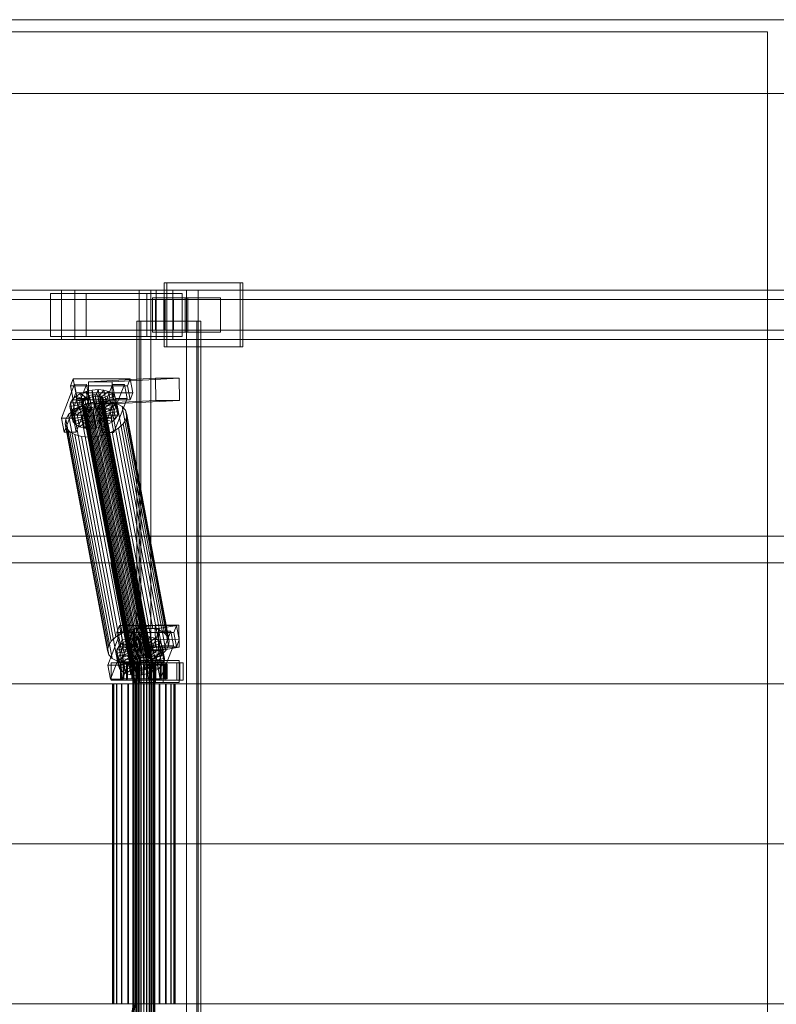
# Model space of a CAD drawing. Header units: millimetres. Extents: x -2233 to 61924, y -68080 to 6847.
# Tile 411 of 656: x 3716 to 4331, y -18130 to -17330. Entities that reach past the tile are written whole.
import ezdxf

# ---------------------------------------------------------------- set-up
doc = ezdxf.new("R2010")
doc.units = ezdxf.units.MM
doc.layers.add('superior_C01', color=7, linetype='Continuous', lineweight=0)
doc.layers.add('superior_tolva', color=7, linetype='Continuous', lineweight=0)

msp = doc.modelspace()

# ---------------------------------------------------------------- linework, layer by layer
at = {"layer": 'superior_C01'}
for p, q in [((3895.378, -17544), (3833.748, -17544)), ((3833.748, -17544), (3833.748, -17596)), ((3835.905, -17544), (3833.748, -17544)), ((3835.905, -17596), (3835.905, -17544)), ((3835.905, -17544), (3897.535, -17544)), ((3895.378, -17596), (3895.378, -17544)), ((3895.378, -17544), (3897.535, -17544)), ((3897.535, -17544), (3897.535, -17596)), ((3750.355, -17550), (2594.793, -17550)), ((2605.578, -17550), (3761.139, -17550)), ((3827.195, -17550), (2671.634, -17550)), ((2685.114, -17550), (3840.676, -17550)), ((3770.192, -17552.5), (3741.303, -17552.5)), ((3741.303, -17552.5), (3741.303, -17587.5)), ((3819.491, -17552.5), (3741.303, -17552.5)), ((3750.355, -17550), (3750.355, -17590)), ((3761.139, -17550), (3750.355, -17550)), ((4905.916, -17550), (3750.355, -17550)), ((3761.139, -17590), (3761.139, -17550)), ((3761.139, -17550), (4916.701, -17550)), ((3770.192, -17587.5), (3770.192, -17552.5)), ((3770.192, -17552.5), (3848.38, -17552.5)), ((3851.847, -17550), (3813.328, -17550)), ((3813.328, -17550), (3813.328, -18450)), ((3822.765, -17550), (3813.328, -17550)), ((3819.491, -17587.5), (3819.491, -17552.5)), ((3819.491, -17552.5), (3848.38, -17552.5)), ((3822.765, -18450), (3822.765, -17550)), ((3822.765, -17550), (3861.283, -17550)), ((3827.195, -17550), (3827.195, -17590)), ((3840.676, -17550), (3827.195, -17550)), ((4982.757, -17550), (3827.195, -17550)), ((3840.676, -17590), (3840.676, -17550)), ((3840.676, -17550), (4996.238, -17550)), ((3848.38, -17552.5), (3848.38, -17587.5)), ((3851.847, -18450), (3851.847, -17550)), ((3851.847, -17550), (3861.283, -17550)), ((3861.283, -17550), (3861.283, -18450)), ((3833.398, -17557.5), (2599.647, -17557.5)), ((2600.723, -17557.5), (3834.474, -17557.5)), ((3853.065, -17556), (3824.176, -17556)), ((3824.176, -17556), (3824.176, -17584)), ((3850.658, -17556), (3824.176, -17556)), ((3826.611, -17557.5), (3841.26, -17557.5)), ((3826.611, -17582.5), (3826.611, -17557.5)), ((4903.985, -17557.5), (3826.611, -17557.5)), ((3833.398, -17557.5), (3833.398, -17582.5)), ((3834.474, -17557.5), (3833.398, -17557.5)), ((3834.474, -17582.5), (3834.474, -17557.5)), ((3841.26, -17557.5), (3841.26, -17582.5)), ((3841.26, -17557.5), (4918.633, -17557.5)), ((3850.658, -17584), (3850.658, -17556)), ((3850.658, -17556), (3879.547, -17556)), ((3853.065, -17584), (3853.065, -17556)), ((3853.065, -17556), (3879.547, -17556)), ((3879.547, -17556), (3879.547, -17584)), ((3860.384, -17575), (3811.465, -17575)), ((3811.465, -17575), (3811.465, -18425)), ((3814.701, -17575), (3811.465, -17575)), ((3814.701, -18425), (3814.701, -17575)), ((3814.701, -17575), (3863.619, -17575)), ((3860.384, -18425), (3860.384, -17575)), ((3860.384, -17575), (3863.619, -17575)), ((3863.619, -17575), (3863.619, -18425)), ((2599.647, -17582.5), (3833.398, -17582.5)), ((2600.723, -17582.5), (3834.474, -17582.5)), ((3824.176, -17584), (3853.065, -17584)), ((3824.176, -17584), (3850.658, -17584)), ((3841.26, -17582.5), (3826.611, -17582.5)), ((3826.611, -17582.5), (4903.985, -17582.5)), ((3833.398, -17582.5), (3834.474, -17582.5)), ((3841.26, -17582.5), (4918.633, -17582.5)), ((3879.547, -17584), (3850.658, -17584)), ((3879.547, -17584), (3853.065, -17584)), ((2594.793, -17590), (3750.355, -17590)), ((2605.578, -17590), (3761.139, -17590)), ((2671.634, -17590), (3827.195, -17590)), ((2685.114, -17590), (3840.676, -17590)), ((3741.303, -17587.5), (3770.192, -17587.5)), ((3819.491, -17587.5), (3741.303, -17587.5)), ((3750.355, -17590), (3761.139, -17590)), ((3750.355, -17590), (4905.916, -17590)), ((3761.139, -17590), (4916.701, -17590)), ((3848.38, -17587.5), (3770.192, -17587.5)), ((3848.38, -17587.5), (3819.491, -17587.5)), ((3827.195, -17590), (3840.676, -17590)), ((3827.195, -17590), (4982.757, -17590)), ((3840.676, -17590), (4996.238, -17590)), ((3833.748, -17596), (3895.378, -17596)), ((3833.748, -17596), (3835.905, -17596)), ((3897.535, -17596), (3835.905, -17596)), ((3897.535, -17596), (3895.378, -17596)), ((3760.932, -17626.449), (3750.3, -17653.98)), ((3759.816, -17621.857), (3757.6, -17627.592)), ((3761.967, -17633.325), (3759.816, -17621.857)), ((3759.816, -17621.857), (3806.038, -17621.914)), ((3759.929, -17653.992), (3770.562, -17626.461)), ((3763.084, -17637.917), (3760.932, -17626.449)), ((3760.932, -17626.449), (3770.562, -17626.461)), ((3770.562, -17626.461), (3772.714, -17637.929)), ((3826.755, -17621.488), (3772.124, -17624.356)), ((3791.383, -17624.356), (3772.124, -17624.356)), ((3772.124, -17624.356), (3772.192, -17642.354)), ((3791.747, -17626.487), (3781.114, -17654.019)), ((3790.744, -17654.031), (3801.377, -17626.499)), ((3791.383, -17624.356), (3846.014, -17621.488)), ((3791.451, -17642.354), (3791.383, -17624.356)), ((3793.899, -17637.955), (3791.747, -17626.487)), ((3791.747, -17626.487), (3801.377, -17626.499)), ((3801.377, -17626.499), (3803.529, -17637.967)), ((3803.823, -17627.65), (3806.038, -17621.914)), ((3806.038, -17621.914), (3808.19, -17633.382)), ((3826.824, -17639.486), (3826.755, -17621.488)), ((3826.755, -17621.488), (3846.014, -17621.488)), ((3846.014, -17621.488), (3846.083, -17639.486)), ((3803.823, -17627.65), (3757.6, -17627.592)), ((3757.6, -17627.592), (3759.752, -17639.061)), ((3759.752, -17639.061), (3761.967, -17633.325)), ((3808.19, -17633.382), (3761.967, -17633.325)), ((3762.03, -17636.164), (3765.809, -17633.91)), ((3765.809, -17633.91), (3770.267, -17632.183)), ((3765.809, -17633.91), (3771.052, -17637.975)), ((3767.653, -17643.74), (3765.809, -17633.91)), ((3770.267, -17632.183), (3775.1, -17631.1)), ((3770.267, -17632.183), (3773.164, -17637.157)), ((3772.112, -17642.013), (3770.267, -17632.183)), ((3772.856, -17635.518), (3775.146, -17635.005)), ((3775.1, -17631.1), (3779.979, -17630.735)), ((3775.1, -17631.1), (3775.453, -17636.643)), ((3776.945, -17640.93), (3775.1, -17631.1)), ((3775.146, -17635.005), (3777.457, -17634.832)), ((3815.262, -17848.804), (3775.146, -17635.005)), ((3777.457, -17634.832), (3779.632, -17635.011)), ((3817.573, -17848.631), (3777.457, -17634.832)), ((3779.979, -17630.735), (3777.764, -17636.47)), ((3779.632, -17635.011), (3781.523, -17635.529)), ((3819.748, -17848.809), (3779.632, -17635.011)), ((3784.571, -17631.112), (3779.939, -17636.649)), ((3781.824, -17640.564), (3779.979, -17630.735)), ((3779.979, -17630.735), (3784.571, -17631.112)), ((3788.564, -17632.206), (3781.83, -17637.167)), ((3791.684, -17633.943), (3783.308, -17637.99)), ((3786.416, -17640.942), (3784.571, -17631.112)), ((3784.571, -17631.112), (3788.564, -17632.206)), ((3790.408, -17642.036), (3788.564, -17632.206)), ((3788.564, -17632.206), (3791.684, -17633.943)), ((3793.528, -17643.772), (3791.684, -17633.943)), ((3791.684, -17633.943), (3793.72, -17636.203)), ((3805.975, -17639.118), (3803.823, -17627.65)), ((3808.19, -17633.382), (3805.975, -17639.118)), ((3752.451, -17665.449), (3763.084, -17637.917)), ((3757.008, -17644.431), (3757.474, -17641.61)), ((3757.008, -17644.431), (3766.883, -17642.958)), ((3757.474, -17641.61), (3759.187, -17638.79)), ((3757.474, -17641.61), (3767.104, -17641.622)), ((3759.318, -17651.44), (3757.474, -17641.61)), ((3759.187, -17638.79), (3762.03, -17636.164)), ((3759.187, -17638.79), (3767.915, -17640.286)), ((3761.031, -17648.62), (3759.187, -17638.79)), ((3759.752, -17639.061), (3805.975, -17639.118)), ((3762.03, -17636.164), (3769.262, -17639.042)), ((3763.874, -17645.994), (3762.03, -17636.164)), ((3772.714, -17637.929), (3762.081, -17665.461)), ((3772.714, -17637.929), (3763.084, -17637.917)), ((3764.913, -17644.416), (3770.873, -17642.107)), ((3766.576, -17641.32), (3766.796, -17639.983)), ((3766.961, -17642.566), (3766.576, -17641.32)), ((3806.692, -17855.119), (3766.576, -17641.32)), ((3766.796, -17639.983), (3767.608, -17638.648)), ((3806.913, -17853.782), (3766.796, -17639.983)), ((3767.104, -17641.622), (3766.883, -17642.958)), ((3766.883, -17642.958), (3767.268, -17644.204)), ((3766.883, -17642.958), (3768.727, -17652.788)), ((3767.925, -17643.637), (3766.961, -17642.566)), ((3807.077, -17856.365), (3766.961, -17642.566)), ((3767.915, -17640.286), (3767.104, -17641.622)), ((3767.104, -17641.622), (3768.948, -17651.452)), ((3767.608, -17638.648), (3768.954, -17637.404)), ((3807.724, -17852.446), (3767.608, -17638.648)), ((3772.112, -17642.013), (3767.653, -17643.74)), ((3769.262, -17639.042), (3767.915, -17640.286)), ((3767.915, -17640.286), (3769.759, -17650.116)), ((3768.954, -17637.404), (3770.744, -17636.336)), ((3809.071, -17851.202), (3768.954, -17637.404)), ((3771.052, -17637.975), (3769.262, -17639.042)), ((3769.262, -17639.042), (3771.106, -17648.872)), ((3770.744, -17636.336), (3772.856, -17635.518)), ((3810.861, -17850.135), (3770.744, -17636.336)), ((3770.873, -17642.107), (3777.334, -17640.659)), ((3805.456, -17826.416), (3770.873, -17642.107)), ((3773.164, -17637.157), (3771.052, -17637.975)), ((3771.052, -17637.975), (3772.896, -17647.804)), ((3776.945, -17640.93), (3772.112, -17642.013)), ((3775.008, -17646.986), (3772.112, -17642.013)), ((3826.824, -17639.486), (3772.192, -17642.354)), ((3772.192, -17642.354), (3791.451, -17642.354)), ((3812.973, -17849.317), (3772.856, -17635.518)), ((3775.453, -17636.643), (3773.164, -17637.157)), ((3773.164, -17637.157), (3775.008, -17646.986)), ((3777.764, -17636.47), (3775.453, -17636.643)), ((3775.453, -17636.643), (3777.297, -17646.473)), ((3781.824, -17640.564), (3776.945, -17640.93)), ((3777.297, -17646.473), (3776.945, -17640.93)), ((3777.334, -17640.659), (3783.856, -17640.17)), ((3811.917, -17824.968), (3777.334, -17640.659)), ((3777.764, -17636.47), (3779.608, -17646.3)), ((3779.939, -17636.649), (3777.764, -17636.47)), ((3779.608, -17646.3), (3781.824, -17640.564)), ((3779.939, -17636.649), (3781.784, -17646.479)), ((3781.83, -17637.167), (3779.939, -17636.649)), ((3781.972, -17642.585), (3780.182, -17643.652)), ((3781.523, -17635.529), (3783.001, -17636.352)), ((3821.639, -17849.328), (3781.523, -17635.529)), ((3781.784, -17646.479), (3786.416, -17640.942)), ((3786.416, -17640.942), (3781.824, -17640.564)), ((3781.83, -17637.167), (3783.675, -17646.997)), ((3783.308, -17637.99), (3781.83, -17637.167)), ((3783.318, -17641.341), (3781.972, -17642.585)), ((3822.088, -17856.383), (3781.972, -17642.585)), ((3782.279, -17644.223), (3783.626, -17642.979)), ((3783.001, -17636.352), (3783.965, -17637.422)), ((3823.117, -17850.15), (3783.001, -17636.352)), ((3783.266, -17665.487), (3793.899, -17637.955)), ((3783.308, -17637.99), (3785.153, -17647.82)), ((3784.273, -17639.061), (3783.308, -17637.99)), ((3784.13, -17640.005), (3783.318, -17641.341)), ((3823.435, -17855.139), (3783.318, -17641.341)), ((3783.626, -17642.979), (3784.437, -17641.643)), ((3792.354, -17644.475), (3783.626, -17642.979)), ((3783.626, -17642.979), (3785.47, -17652.809)), ((3783.675, -17646.997), (3790.408, -17642.036)), ((3783.856, -17640.17), (3789.995, -17640.674)), ((3818.439, -17824.479), (3783.856, -17640.17)), ((3783.965, -17637.422), (3784.35, -17638.668)), ((3824.082, -17851.221), (3783.965, -17637.422)), ((3784.35, -17638.668), (3784.13, -17640.005)), ((3784.13, -17640.005), (3824.246, -17853.804)), ((3793.72, -17636.203), (3784.273, -17639.061)), ((3784.273, -17639.061), (3786.117, -17648.891)), ((3784.658, -17640.307), (3784.273, -17639.061)), ((3824.467, -17852.467), (3784.35, -17638.668)), ((3784.437, -17641.643), (3784.658, -17640.307)), ((3784.437, -17641.643), (3794.067, -17641.655)), ((3786.282, -17651.473), (3784.437, -17641.643)), ((3794.533, -17638.834), (3784.658, -17640.307)), ((3784.658, -17640.307), (3786.502, -17650.137)), ((3790.408, -17642.036), (3786.416, -17640.942)), ((3789.995, -17640.674), (3795.332, -17642.137)), ((3824.578, -17824.984), (3789.995, -17640.674)), ((3793.528, -17643.772), (3790.408, -17642.036)), ((3846.083, -17639.486), (3791.451, -17642.354)), ((3794.067, -17641.655), (3792.354, -17644.475)), ((3803.529, -17637.967), (3792.896, -17665.499)), ((3795.564, -17646.033), (3793.72, -17636.203)), ((3793.72, -17636.203), (3794.533, -17638.834)), ((3803.529, -17637.967), (3793.899, -17637.955)), ((3794.533, -17638.834), (3794.067, -17641.655)), ((3794.067, -17641.655), (3795.911, -17651.485)), ((3796.377, -17648.664), (3794.533, -17638.834)), ((3795.332, -17642.137), (3799.504, -17644.459)), ((3829.915, -17826.446), (3795.332, -17642.137)), ((3846.083, -17639.486), (3826.824, -17639.486)), ((3753.77, -17654.709), (3756.06, -17650.939)), ((3756.06, -17650.939), (3759.86, -17647.428)), ((3790.643, -17835.248), (3756.06, -17650.939)), ((3757.821, -17647.062), (3757.008, -17644.431)), ((3758.853, -17654.261), (3757.008, -17644.431)), ((3757.821, -17647.062), (3767.268, -17644.204)), ((3759.857, -17649.322), (3757.821, -17647.062)), ((3759.665, -17656.892), (3757.821, -17647.062)), ((3761.031, -17648.62), (3759.318, -17651.44)), ((3759.857, -17649.322), (3768.232, -17645.275)), ((3762.977, -17651.059), (3759.857, -17649.322)), ((3761.701, -17659.152), (3759.857, -17649.322)), ((3759.86, -17647.428), (3764.913, -17644.416)), ((3794.444, -17831.737), (3759.86, -17647.428)), ((3763.874, -17645.994), (3761.031, -17648.62)), ((3769.759, -17650.116), (3761.031, -17648.62)), ((3762.977, -17651.059), (3769.711, -17646.098)), ((3767.653, -17643.74), (3763.874, -17645.994)), ((3771.106, -17648.872), (3763.874, -17645.994)), ((3799.496, -17828.725), (3764.913, -17644.416)), ((3766.97, -17652.153), (3771.602, -17646.616)), ((3767.268, -17644.204), (3768.232, -17645.275)), ((3767.268, -17644.204), (3769.112, -17654.034)), ((3772.896, -17647.804), (3767.653, -17643.74)), ((3769.403, -17644.459), (3767.925, -17643.637)), ((3808.041, -17857.435), (3767.925, -17643.637)), ((3768.232, -17645.275), (3769.711, -17646.098)), ((3768.232, -17645.275), (3770.077, -17655.105)), ((3768.948, -17651.452), (3769.759, -17650.116)), ((3771.294, -17644.978), (3769.403, -17644.459)), ((3809.519, -17858.258), (3769.403, -17644.459)), ((3769.711, -17646.098), (3771.602, -17646.616)), ((3769.711, -17646.098), (3771.555, -17655.927)), ((3769.759, -17650.116), (3771.106, -17648.872)), ((3771.106, -17648.872), (3772.896, -17647.804)), ((3773.469, -17645.156), (3771.294, -17644.978)), ((3811.411, -17858.776), (3771.294, -17644.978)), ((3771.562, -17652.53), (3773.777, -17646.795)), ((3771.602, -17646.616), (3773.777, -17646.795)), ((3771.602, -17646.616), (3773.446, -17656.446)), ((3772.896, -17647.804), (3775.008, -17646.986)), ((3775.78, -17644.983), (3773.469, -17645.156)), ((3813.586, -17858.955), (3773.469, -17645.156)), ((3773.777, -17646.795), (3776.088, -17646.622)), ((3773.777, -17646.795), (3775.621, -17656.624)), ((3775.008, -17646.986), (3777.297, -17646.473)), ((3778.07, -17644.47), (3775.78, -17644.983)), ((3815.897, -17858.782), (3775.78, -17644.983)), ((3776.088, -17646.622), (3778.377, -17646.108)), ((3776.44, -17652.165), (3776.088, -17646.622)), ((3776.088, -17646.622), (3777.932, -17656.451)), ((3777.297, -17646.473), (3779.608, -17646.3)), ((3780.182, -17643.652), (3778.07, -17644.47)), ((3818.186, -17858.269), (3778.07, -17644.47)), ((3778.377, -17646.108), (3780.489, -17645.29)), ((3781.274, -17651.082), (3778.377, -17646.108)), ((3778.377, -17646.108), (3780.222, -17655.938)), ((3779.608, -17646.3), (3781.784, -17646.479)), ((3820.298, -17857.451), (3780.182, -17643.652)), ((3780.489, -17645.29), (3782.279, -17644.223)), ((3785.732, -17649.355), (3780.489, -17645.29)), ((3780.489, -17645.29), (3782.333, -17655.12)), ((3785.732, -17649.355), (3781.274, -17651.082)), ((3781.784, -17646.479), (3783.675, -17646.997)), ((3789.511, -17647.101), (3782.279, -17644.223)), ((3782.279, -17644.223), (3784.124, -17654.053)), ((3783.675, -17646.997), (3785.153, -17647.82)), ((3785.153, -17647.82), (3793.528, -17643.772)), ((3785.153, -17647.82), (3786.117, -17648.891)), ((3789.511, -17647.101), (3785.732, -17649.355)), ((3787.576, -17659.184), (3785.732, -17649.355)), ((3786.117, -17648.891), (3795.564, -17646.033)), ((3786.117, -17648.891), (3786.502, -17650.137)), ((3786.502, -17650.137), (3786.282, -17651.473)), ((3786.502, -17650.137), (3796.377, -17648.664)), ((3792.354, -17644.475), (3789.511, -17647.101)), ((3791.356, -17656.931), (3789.511, -17647.101)), ((3794.198, -17654.305), (3792.354, -17644.475)), ((3795.564, -17646.033), (3793.528, -17643.772)), ((3796.377, -17648.664), (3795.564, -17646.033)), ((3795.911, -17651.485), (3796.377, -17648.664)), ((3799.504, -17644.459), (3802.225, -17647.481)), ((3834.087, -17828.768), (3799.504, -17644.459)), ((3802.225, -17647.481), (3803.312, -17650.998)), ((3836.808, -17831.79), (3802.225, -17647.481)), ((3803.312, -17650.998), (3802.689, -17654.769)), ((3837.895, -17835.307), (3803.312, -17650.998)), ((3759.929, -17653.992), (3750.3, -17653.98)), ((3750.3, -17653.98), (3752.451, -17665.449)), ((3753.147, -17658.48), (3753.77, -17654.709)), ((3754.234, -17661.997), (3753.147, -17658.48)), ((3787.731, -17842.789), (3753.147, -17658.48)), ((3788.353, -17839.018), (3753.77, -17654.709)), ((3759.318, -17651.44), (3758.853, -17654.261)), ((3768.727, -17652.788), (3758.853, -17654.261)), ((3758.853, -17654.261), (3759.665, -17656.892)), ((3768.948, -17651.452), (3759.318, -17651.44)), ((3769.112, -17654.034), (3759.665, -17656.892)), ((3759.665, -17656.892), (3761.701, -17659.152)), ((3762.081, -17665.461), (3759.929, -17653.992)), ((3770.077, -17655.105), (3761.701, -17659.152)), ((3766.97, -17652.153), (3762.977, -17651.059)), ((3764.822, -17660.889), (3762.977, -17651.059)), ((3771.555, -17655.927), (3764.822, -17660.889)), ((3771.562, -17652.53), (3766.97, -17652.153)), ((3768.814, -17661.983), (3766.97, -17652.153)), ((3768.727, -17652.788), (3768.948, -17651.452)), ((3769.112, -17654.034), (3768.727, -17652.788)), ((3773.446, -17656.446), (3768.814, -17661.983)), ((3770.077, -17655.105), (3769.112, -17654.034)), ((3771.555, -17655.927), (3770.077, -17655.105)), ((3773.446, -17656.446), (3771.555, -17655.927)), ((3776.44, -17652.165), (3771.562, -17652.53)), ((3773.406, -17662.36), (3771.562, -17652.53)), ((3775.621, -17656.624), (3773.406, -17662.36)), ((3775.621, -17656.624), (3773.446, -17656.446)), ((3777.932, -17656.451), (3775.621, -17656.624)), ((3781.274, -17651.082), (3776.44, -17652.165)), ((3778.285, -17661.995), (3776.44, -17652.165)), ((3780.222, -17655.938), (3777.932, -17656.451)), ((3777.932, -17656.451), (3778.285, -17661.995)), ((3782.333, -17655.12), (3780.222, -17655.938)), ((3780.222, -17655.938), (3783.118, -17660.912)), ((3790.744, -17654.031), (3781.114, -17654.019)), ((3781.114, -17654.019), (3783.266, -17665.487)), ((3783.118, -17660.912), (3781.274, -17651.082)), ((3784.124, -17654.053), (3782.333, -17655.12)), ((3782.333, -17655.12), (3787.576, -17659.184)), ((3785.47, -17652.809), (3784.124, -17654.053)), ((3784.124, -17654.053), (3791.356, -17656.931)), ((3786.282, -17651.473), (3785.47, -17652.809)), ((3785.47, -17652.809), (3794.198, -17654.305)), ((3795.911, -17651.485), (3786.282, -17651.473)), ((3787.576, -17659.184), (3791.356, -17656.931)), ((3792.896, -17665.499), (3790.744, -17654.031)), ((3791.356, -17656.931), (3794.198, -17654.305)), ((3794.198, -17654.305), (3795.911, -17651.485)), ((3800.399, -17658.539), (3796.599, -17662.05)), ((3802.689, -17654.769), (3800.399, -17658.539)), ((3834.982, -17842.848), (3800.399, -17658.539)), ((3802.689, -17654.769), (3837.272, -17839.078)), ((3752.451, -17665.449), (3762.081, -17665.461)), ((3756.956, -17665.019), (3754.234, -17661.997)), ((3788.817, -17846.306), (3754.234, -17661.997)), ((3761.127, -17667.341), (3756.956, -17665.019)), ((3791.539, -17849.328), (3756.956, -17665.019)), ((3761.701, -17659.152), (3764.822, -17660.889)), ((3764.822, -17660.889), (3768.814, -17661.983)), ((3768.814, -17661.983), (3773.406, -17662.36)), ((3773.406, -17662.36), (3778.285, -17661.995)), ((3778.285, -17661.995), (3783.118, -17660.912)), ((3783.118, -17660.912), (3787.576, -17659.184)), ((3783.266, -17665.487), (3792.896, -17665.499)), ((3791.547, -17665.062), (3785.587, -17667.371)), ((3796.599, -17662.05), (3791.547, -17665.062)), ((3826.13, -17849.371), (3791.547, -17665.062)), ((3831.182, -17846.359), (3796.599, -17662.05)), ((3766.464, -17668.803), (3761.127, -17667.341)), ((3795.71, -17851.65), (3761.127, -17667.341)), ((3772.603, -17669.308), (3766.464, -17668.803)), ((3801.047, -17853.113), (3766.464, -17668.803)), ((3779.125, -17668.819), (3772.603, -17669.308)), ((3807.186, -17853.617), (3772.603, -17669.308)), ((3785.587, -17667.371), (3779.125, -17668.819)), ((3813.708, -17853.128), (3779.125, -17668.819)), ((3820.17, -17851.68), (3785.587, -17667.371)), ((1103.221, -17750), (10242.208, -17750)), ((10243.564, -17750), (1104.577, -17750)), ((2846.1, -17771.702), (3790.259, -17771.702)), ((3791.867, -17771.702), (2847.707, -17771.702)), ((3790.259, -17771.702), (3808.703, -17870)), ((3790.259, -17771.702), (3791.867, -17771.702)), ((3790.259, -17771.702), (4734.419, -17771.702)), ((3810.311, -17870), (3791.867, -17771.702)), ((4736.026, -17771.702), (3791.867, -17771.702)), ((3797.473, -17822.549), (3795.257, -17828.285)), ((3799.624, -17834.017), (3797.473, -17822.549)), ((3797.473, -17822.549), (3843.695, -17822.606)), ((3805.456, -17826.416), (3799.496, -17828.725)), ((3811.917, -17824.968), (3805.456, -17826.416)), ((3826.447, -17822.189), (3809.703, -17825.057)), ((3828.962, -17825.057), (3809.703, -17825.057)), ((3809.703, -17825.057), (3809.927, -17843.038)), ((3818.439, -17824.479), (3811.917, -17824.968)), ((3824.578, -17824.984), (3818.439, -17824.479)), ((3829.915, -17826.446), (3824.578, -17824.984)), ((3826.67, -17840.17), (3826.447, -17822.189)), ((3826.447, -17822.189), (3845.706, -17822.189)), ((3828.962, -17825.057), (3845.706, -17822.189)), ((3829.186, -17843.038), (3828.962, -17825.057)), ((3834.087, -17828.768), (3829.915, -17826.446)), ((3841.48, -17828.342), (3843.695, -17822.606)), ((3843.695, -17822.606), (3845.847, -17834.074)), ((3845.706, -17822.189), (3845.93, -17840.17)), ((3798.589, -17827.141), (3787.957, -17854.673)), ((3794.444, -17831.737), (3790.643, -17835.248)), ((3799.496, -17828.725), (3794.444, -17831.737)), ((3841.48, -17828.342), (3795.257, -17828.285)), ((3795.257, -17828.285), (3797.409, -17839.753)), ((3797.409, -17839.753), (3799.624, -17834.017)), ((3797.586, -17854.685), (3808.219, -17827.153)), ((3800.741, -17838.609), (3798.589, -17827.141)), ((3798.589, -17827.141), (3808.219, -17827.153)), ((3845.847, -17834.074), (3799.624, -17834.017)), ((3799.687, -17836.856), (3803.466, -17834.603)), ((3803.466, -17834.603), (3807.924, -17832.875)), ((3803.466, -17834.603), (3808.709, -17838.667)), ((3805.311, -17844.433), (3803.466, -17834.603)), ((3807.924, -17832.875), (3812.757, -17831.792)), ((3807.924, -17832.875), (3810.821, -17837.849)), ((3809.769, -17842.705), (3807.924, -17832.875)), ((3808.219, -17827.153), (3810.371, -17838.621)), ((3812.757, -17831.792), (3817.636, -17831.427)), ((3812.757, -17831.792), (3813.11, -17837.336)), ((3814.602, -17841.622), (3812.757, -17831.792)), ((3817.636, -17831.427), (3815.421, -17837.163)), ((3822.228, -17831.804), (3817.596, -17837.341)), ((3819.481, -17841.257), (3817.636, -17831.427)), ((3817.636, -17831.427), (3822.228, -17831.804)), ((3829.404, -17827.179), (3818.772, -17854.711)), ((3826.221, -17832.898), (3819.487, -17837.86)), ((3829.341, -17834.635), (3820.966, -17838.682)), ((3824.073, -17841.634), (3822.228, -17831.804)), ((3822.228, -17831.804), (3826.221, -17832.898)), ((3828.065, -17842.728), (3826.221, -17832.898)), ((3826.221, -17832.898), (3829.341, -17834.635)), ((3828.401, -17854.723), (3839.034, -17827.191)), ((3831.186, -17844.465), (3829.341, -17834.635)), ((3829.341, -17834.635), (3831.377, -17836.895)), ((3831.556, -17838.647), (3829.404, -17827.179)), ((3829.404, -17827.179), (3839.034, -17827.191)), ((3836.808, -17831.79), (3834.087, -17828.768)), ((3837.895, -17835.307), (3836.808, -17831.79)), ((3839.034, -17827.191), (3841.186, -17838.659)), ((3843.632, -17839.81), (3841.48, -17828.342)), ((3845.847, -17834.074), (3843.632, -17839.81)), ((3788.353, -17839.018), (3787.731, -17842.789)), ((3787.731, -17842.789), (3788.817, -17846.306)), ((3790.643, -17835.248), (3788.353, -17839.018)), ((3790.108, -17866.141), (3800.741, -17838.609)), ((3794.665, -17845.123), (3795.131, -17842.302)), ((3795.131, -17842.302), (3796.844, -17839.482)), ((3795.131, -17842.302), (3804.761, -17842.314)), ((3796.976, -17852.132), (3795.131, -17842.302)), ((3796.844, -17839.482), (3799.687, -17836.856)), ((3796.844, -17839.482), (3805.572, -17840.978)), ((3798.688, -17849.312), (3796.844, -17839.482)), ((3797.409, -17839.753), (3843.632, -17839.81)), ((3799.687, -17836.856), (3806.919, -17839.734)), ((3801.531, -17846.686), (3799.687, -17836.856)), ((3810.371, -17838.621), (3799.738, -17866.153)), ((3810.371, -17838.621), (3800.741, -17838.609)), ((3804.761, -17842.314), (3804.54, -17843.65)), ((3805.572, -17840.978), (3804.761, -17842.314)), ((3804.761, -17842.314), (3806.605, -17852.144)), ((3809.769, -17842.705), (3805.311, -17844.433)), ((3806.919, -17839.734), (3805.572, -17840.978)), ((3805.572, -17840.978), (3807.417, -17850.808)), ((3808.709, -17838.667), (3806.919, -17839.734)), ((3806.919, -17839.734), (3808.763, -17849.564)), ((3810.821, -17837.849), (3808.709, -17838.667)), ((3808.709, -17838.667), (3810.553, -17848.497)), ((3814.602, -17841.622), (3809.769, -17842.705)), ((3812.665, -17847.679), (3809.769, -17842.705)), ((3826.67, -17840.17), (3809.927, -17843.038)), ((3809.927, -17843.038), (3829.186, -17843.038)), ((3813.11, -17837.336), (3810.821, -17837.849)), ((3810.821, -17837.849), (3812.665, -17847.679)), ((3815.421, -17837.163), (3813.11, -17837.336)), ((3813.11, -17837.336), (3814.955, -17847.165)), ((3819.481, -17841.257), (3814.602, -17841.622)), ((3814.955, -17847.165), (3814.602, -17841.622)), ((3815.421, -17837.163), (3817.266, -17846.992)), ((3817.596, -17837.341), (3815.421, -17837.163)), ((3817.266, -17846.992), (3819.481, -17841.257)), ((3817.596, -17837.341), (3819.441, -17847.171)), ((3819.487, -17837.86), (3817.596, -17837.341)), ((3819.441, -17847.171), (3824.073, -17841.634)), ((3824.073, -17841.634), (3819.481, -17841.257)), ((3819.487, -17837.86), (3821.332, -17847.689)), ((3820.966, -17838.682), (3819.487, -17837.86)), ((3820.923, -17866.179), (3831.556, -17838.647)), ((3820.966, -17838.682), (3822.81, -17848.512)), ((3821.93, -17839.753), (3820.966, -17838.682)), ((3821.283, -17843.671), (3822.094, -17842.335)), ((3821.332, -17847.689), (3828.065, -17842.728)), ((3831.377, -17836.895), (3821.93, -17839.753)), ((3821.93, -17839.753), (3823.774, -17849.583)), ((3822.315, -17840.999), (3821.93, -17839.753)), ((3822.094, -17842.335), (3822.315, -17840.999)), ((3822.094, -17842.335), (3831.724, -17842.347)), ((3823.939, -17852.165), (3822.094, -17842.335)), ((3832.19, -17839.526), (3822.315, -17840.999)), ((3822.315, -17840.999), (3824.159, -17850.829)), ((3828.065, -17842.728), (3824.073, -17841.634)), ((3845.93, -17840.17), (3826.67, -17840.17)), ((3831.186, -17844.465), (3828.065, -17842.728)), ((3845.93, -17840.17), (3829.186, -17843.038)), ((3831.724, -17842.347), (3830.011, -17845.167)), ((3841.186, -17838.659), (3830.553, -17866.191)), ((3831.182, -17846.359), (3834.982, -17842.848)), ((3833.222, -17846.725), (3831.377, -17836.895)), ((3831.377, -17836.895), (3832.19, -17839.526)), ((3841.186, -17838.659), (3831.556, -17838.647)), ((3832.19, -17839.526), (3831.724, -17842.347)), ((3831.724, -17842.347), (3833.568, -17852.177)), ((3834.034, -17849.356), (3832.19, -17839.526)), ((3834.982, -17842.848), (3837.272, -17839.078)), ((3837.272, -17839.078), (3837.895, -17835.307)), ((3788.817, -17846.306), (3791.539, -17849.328)), ((3791.539, -17849.328), (3795.71, -17851.65)), ((3794.665, -17845.123), (3804.54, -17843.65)), ((3795.478, -17847.754), (3794.665, -17845.123)), ((3796.51, -17854.953), (3794.665, -17845.123)), ((3795.478, -17847.754), (3804.925, -17844.897)), ((3797.514, -17850.015), (3795.478, -17847.754)), ((3797.322, -17857.584), (3795.478, -17847.754)), ((3798.688, -17849.312), (3796.976, -17852.132)), ((3797.514, -17850.015), (3805.89, -17845.967)), ((3800.634, -17851.751), (3797.514, -17850.015)), ((3799.358, -17859.844), (3797.514, -17850.015)), ((3801.531, -17846.686), (3798.688, -17849.312)), ((3807.417, -17850.808), (3798.688, -17849.312)), ((3800.634, -17851.751), (3807.368, -17846.79)), ((3805.311, -17844.433), (3801.531, -17846.686)), ((3808.763, -17849.564), (3801.531, -17846.686)), ((3804.54, -17843.65), (3804.925, -17844.897)), ((3804.54, -17843.65), (3806.385, -17853.48)), ((3804.627, -17852.845), (3809.259, -17847.308)), ((3804.925, -17844.897), (3805.89, -17845.967)), ((3804.925, -17844.897), (3806.77, -17854.726)), ((3810.553, -17848.497), (3805.311, -17844.433)), ((3805.89, -17845.967), (3807.368, -17846.79)), ((3805.89, -17845.967), (3807.734, -17855.797)), ((3806.605, -17852.144), (3807.417, -17850.808)), ((3807.368, -17846.79), (3809.259, -17847.308)), ((3807.368, -17846.79), (3809.212, -17856.62)), ((3807.417, -17850.808), (3808.763, -17849.564)), ((3808.763, -17849.564), (3810.553, -17848.497)), ((3810.861, -17850.135), (3809.071, -17851.202)), ((3809.219, -17853.223), (3811.434, -17847.487)), ((3809.259, -17847.308), (3811.434, -17847.487)), ((3809.259, -17847.308), (3811.103, -17857.138)), ((3810.553, -17848.497), (3812.665, -17847.679)), ((3812.973, -17849.317), (3810.861, -17850.135)), ((3811.434, -17847.487), (3813.745, -17847.314)), ((3811.434, -17847.487), (3813.278, -17857.317)), ((3812.665, -17847.679), (3814.955, -17847.165)), ((3815.262, -17848.804), (3812.973, -17849.317)), ((3832.99, -17851), (3813.731, -17851)), ((3813.731, -17851), (3813.731, -17869)), ((3826.565, -17851), (3813.731, -17851)), ((3813.745, -17847.314), (3816.034, -17846.801)), ((3814.098, -17852.857), (3813.745, -17847.314)), ((3813.745, -17847.314), (3815.589, -17857.144)), ((3814.955, -17847.165), (3817.266, -17846.992)), ((3817.573, -17848.631), (3815.262, -17848.804)), ((3816.034, -17846.801), (3818.146, -17845.983)), ((3818.931, -17851.774), (3816.034, -17846.801)), ((3816.034, -17846.801), (3817.879, -17856.631)), ((3817.266, -17846.992), (3819.441, -17847.171)), ((3819.748, -17848.809), (3817.573, -17848.631)), ((3818.146, -17845.983), (3819.936, -17844.915)), ((3823.389, -17850.047), (3818.146, -17845.983)), ((3818.146, -17845.983), (3819.991, -17855.812)), ((3823.389, -17850.047), (3818.931, -17851.774)), ((3819.441, -17847.171), (3821.332, -17847.689)), ((3821.639, -17849.328), (3819.748, -17848.809)), ((3819.936, -17844.915), (3821.283, -17843.671)), ((3827.168, -17847.793), (3819.936, -17844.915)), ((3819.936, -17844.915), (3821.781, -17854.745)), ((3820.17, -17851.68), (3826.13, -17849.371)), ((3830.011, -17845.167), (3821.283, -17843.671)), ((3821.283, -17843.671), (3823.127, -17853.501)), ((3821.332, -17847.689), (3822.81, -17848.512)), ((3823.117, -17850.15), (3821.639, -17849.328)), ((3822.81, -17848.512), (3831.186, -17844.465)), ((3822.81, -17848.512), (3823.774, -17849.583)), ((3824.082, -17851.221), (3823.117, -17850.15)), ((3827.168, -17847.793), (3823.389, -17850.047)), ((3825.233, -17859.877), (3823.389, -17850.047)), ((3823.774, -17849.583), (3833.222, -17846.725)), ((3823.774, -17849.583), (3824.159, -17850.829)), ((3824.159, -17850.829), (3823.939, -17852.165)), ((3824.159, -17850.829), (3834.034, -17849.356)), ((3826.13, -17849.371), (3831.182, -17846.359)), ((3826.565, -17869), (3826.565, -17851)), ((3826.565, -17851), (3845.824, -17851)), ((3830.011, -17845.167), (3827.168, -17847.793)), ((3829.013, -17857.623), (3827.168, -17847.793)), ((3831.856, -17854.997), (3830.011, -17845.167)), ((3833.222, -17846.725), (3831.186, -17844.465)), ((3832.99, -17869), (3832.99, -17851)), ((3832.99, -17851), (3845.824, -17851)), ((3834.034, -17849.356), (3833.222, -17846.725)), ((3833.568, -17852.177), (3834.034, -17849.356)), ((3845.824, -17851), (3845.824, -17869)), ((3797.586, -17854.685), (3787.957, -17854.673)), ((3787.957, -17854.673), (3790.108, -17866.141)), ((3800.366, -17853), (3790.736, -17853)), ((3790.736, -17853), (3790.736, -17867)), ((3803.678, -17853), (3790.736, -17853)), ((3795.71, -17851.65), (3801.047, -17853.113)), ((3796.976, -17852.132), (3796.51, -17854.953)), ((3806.385, -17853.48), (3796.51, -17854.953)), ((3796.51, -17854.953), (3797.322, -17857.584)), ((3806.605, -17852.144), (3796.976, -17852.132)), ((3806.77, -17854.726), (3797.322, -17857.584)), ((3797.322, -17857.584), (3799.358, -17859.844)), ((3799.738, -17866.153), (3797.586, -17854.685)), ((3798.753, -17854), (3798.161, -17854)), ((3798.161, -17854), (3808.16, -17854)), ((3798.161, -17866), (3798.161, -17854)), ((3798.161, -17854), (3798.863, -17854)), ((3800.6, -17854), (3798.753, -17854)), ((3798.753, -17854), (3808.441, -17854)), ((3798.753, -17866), (3798.753, -17854)), ((3798.863, -17854), (3808.493, -17854)), ((3798.863, -17866), (3798.863, -17854)), ((3798.863, -17854), (3800.812, -17854)), ((3807.734, -17855.797), (3799.358, -17859.844)), ((3846.472, -17853), (3800.249, -17853)), ((3800.249, -17853), (3800.249, -17867)), ((3802.946, -17853), (3800.249, -17853)), ((3800.366, -17867), (3800.366, -17853)), ((3800.366, -17853), (3813.307, -17853)), ((3803.575, -17854), (3800.6, -17854)), ((3800.6, -17854), (3809.315, -17854)), ((3800.6, -17866), (3800.6, -17854)), ((3804.627, -17852.845), (3800.634, -17851.751)), ((3802.479, -17861.581), (3800.634, -17851.751)), ((3800.812, -17854), (3809.416, -17854)), ((3800.812, -17866), (3800.812, -17854)), ((3800.812, -17854), (3803.876, -17854)), ((3801.047, -17853.113), (3807.186, -17853.617)), ((3809.212, -17856.62), (3802.479, -17861.581)), ((3802.946, -17867), (3802.946, -17853)), ((3802.946, -17853), (3849.168, -17853)), ((3807.476, -17854), (3803.575, -17854)), ((3803.575, -17854), (3810.725, -17854)), ((3803.575, -17866), (3803.575, -17854)), ((3803.678, -17867), (3803.678, -17853)), ((3803.678, -17853), (3813.307, -17853)), ((3803.876, -17854), (3810.867, -17854)), ((3803.876, -17866), (3803.876, -17854)), ((3803.876, -17854), (3807.844, -17854)), ((3809.219, -17853.223), (3804.627, -17852.845)), ((3806.471, -17862.675), (3804.627, -17852.845)), ((3806.385, -17853.48), (3806.605, -17852.144)), ((3806.77, -17854.726), (3806.385, -17853.48)), ((3811.103, -17857.138), (3806.471, -17862.675)), ((3806.913, -17853.782), (3806.692, -17855.119)), ((3806.692, -17855.119), (3807.077, -17856.365)), ((3807.734, -17855.797), (3806.77, -17854.726)), ((3807.724, -17852.446), (3806.913, -17853.782)), ((3807.077, -17856.365), (3808.041, -17857.435)), ((3807.186, -17853.617), (3813.708, -17853.128)), ((3812.037, -17854), (3807.476, -17854)), ((3807.476, -17854), (3812.573, -17854)), ((3807.476, -17866), (3807.476, -17854)), ((3809.071, -17851.202), (3807.724, -17852.446)), ((3809.212, -17856.62), (3807.734, -17855.797)), ((3807.844, -17854), (3812.747, -17854)), ((3807.844, -17866), (3807.844, -17854)), ((3807.844, -17854), (3812.448, -17854)), ((3808.041, -17857.435), (3809.519, -17858.258)), ((3808.441, -17852), (3808.16, -17852)), ((3808.16, -17852), (3808.493, -17852)), ((3808.16, -18148), (3808.16, -17852)), ((3808.16, -17854), (3808.441, -17854)), ((3808.16, -17854), (3808.16, -17866)), ((3808.493, -17854), (3808.16, -17854)), ((3809.315, -17852), (3808.441, -17852)), ((3808.441, -18148), (3808.441, -17852)), ((3808.441, -17854), (3809.315, -17854)), ((3808.441, -17854), (3808.441, -17866)), ((3808.493, -17852), (3809.416, -17852)), ((3808.493, -18148), (3808.493, -17852)), ((3808.493, -17854), (3808.493, -17866)), ((3809.416, -17854), (3808.493, -17854)), ((3811.103, -17857.138), (3809.212, -17856.62)), ((3814.098, -17852.857), (3809.219, -17853.223)), ((3811.063, -17863.052), (3809.219, -17853.223)), ((3810.725, -17852), (3809.315, -17852)), ((3809.315, -18148), (3809.315, -17852)), ((3809.315, -17854), (3810.725, -17854)), ((3809.315, -17854), (3809.315, -17866)), ((3809.416, -17852), (3810.867, -17852)), ((3809.416, -18148), (3809.416, -17852)), ((3809.416, -17854), (3809.416, -17866)), ((3810.867, -17854), (3809.416, -17854)), ((3809.519, -17858.258), (3811.411, -17858.776)), ((3812.573, -17852), (3810.725, -17852)), ((3810.725, -18148), (3810.725, -17852)), ((3810.725, -17854), (3812.573, -17854)), ((3810.725, -17854), (3810.725, -17866)), ((3810.867, -17852), (3812.747, -17852)), ((3810.867, -18148), (3810.867, -17852)), ((3810.867, -17854), (3810.867, -17866)), ((3812.747, -17854), (3810.867, -17854)), ((3813.278, -17857.317), (3811.063, -17863.052)), ((3813.278, -17857.317), (3811.103, -17857.138)), ((3811.411, -17858.776), (3813.586, -17858.955)), ((3816.947, -17854), (3812.037, -17854)), ((3812.037, -17854), (3814.733, -17854)), ((3812.037, -17866), (3812.037, -17854)), ((3812.448, -17854), (3814.928, -17854)), ((3812.448, -17866), (3812.448, -17854)), ((3812.448, -17854), (3817.372, -17854)), ((3814.733, -17852), (3812.573, -17852)), ((3812.573, -18148), (3812.573, -17852)), ((3812.573, -17854), (3814.733, -17854)), ((3812.573, -17854), (3812.573, -17866)), ((3812.747, -17852), (3814.928, -17852)), ((3812.747, -18148), (3812.747, -17852)), ((3812.747, -17854), (3812.747, -17866)), ((3814.928, -17854), (3812.747, -17854)), ((3815.589, -17857.144), (3813.278, -17857.317)), ((3813.307, -17853), (3813.307, -17867)), ((3813.586, -17858.955), (3815.897, -17858.782)), ((3813.708, -17853.128), (3820.17, -17851.68)), ((3818.931, -17851.774), (3814.098, -17852.857)), ((3815.942, -17862.687), (3814.098, -17852.857)), ((3817.059, -17852), (3814.733, -17852)), ((3814.733, -18148), (3814.733, -17852)), ((3814.733, -17854), (3817.059, -17854)), ((3814.733, -17854), (3814.733, -17866)), ((3814.928, -17852), (3817.26, -17852)), ((3814.928, -18148), (3814.928, -17852)), ((3814.928, -17854), (3814.928, -17866)), ((3817.26, -17854), (3814.928, -17854)), ((3817.879, -17856.631), (3815.589, -17857.144)), ((3815.589, -17857.144), (3815.942, -17862.687)), ((3815.897, -17858.782), (3818.186, -17858.269)), ((3821.871, -17854), (3816.947, -17854)), ((3816.947, -17854), (3817.059, -17854)), ((3816.947, -17866), (3816.947, -17854)), ((3819.391, -17852), (3817.059, -17852)), ((3817.059, -18148), (3817.059, -17852)), ((3817.059, -17854), (3819.391, -17854)), ((3817.059, -17854), (3817.059, -17866)), ((3817.26, -17852), (3819.586, -17852)), ((3817.26, -18148), (3817.26, -17852)), ((3817.372, -17854), (3817.26, -17854)), ((3817.26, -17854), (3817.26, -17866)), ((3819.586, -17854), (3817.26, -17854)), ((3817.372, -17866), (3817.372, -17854)), ((3817.372, -17854), (3822.282, -17854)), ((3819.991, -17855.812), (3817.879, -17856.631)), ((3817.879, -17856.631), (3820.775, -17861.604)), ((3818.186, -17858.269), (3820.298, -17857.451)), ((3828.401, -17854.723), (3818.772, -17854.711)), ((3818.772, -17854.711), (3820.923, -17866.179)), ((3820.775, -17861.604), (3818.931, -17851.774)), ((3821.572, -17852), (3819.391, -17852)), ((3819.391, -18148), (3819.391, -17852)), ((3821.871, -17854), (3819.391, -17854)), ((3819.391, -17854), (3821.572, -17854)), ((3819.391, -17854), (3819.391, -17866)), ((3819.586, -17852), (3821.746, -17852)), ((3819.586, -18148), (3819.586, -17852)), ((3822.282, -17854), (3819.586, -17854)), ((3819.586, -17854), (3819.586, -17866)), ((3821.746, -17854), (3819.586, -17854)), ((3821.781, -17854.745), (3819.991, -17855.812)), ((3819.991, -17855.812), (3825.233, -17859.877)), ((3820.298, -17857.451), (3822.088, -17856.383)), ((3831.181, -17853), (3821.551, -17853)), ((3821.551, -17853), (3821.551, -17867)), ((3834.493, -17853), (3821.551, -17853)), ((3823.452, -17852), (3821.572, -17852)), ((3821.572, -18148), (3821.572, -17852)), ((3826.475, -17854), (3821.572, -17854)), ((3821.572, -17854), (3823.452, -17854)), ((3821.572, -17854), (3821.572, -17866)), ((3821.746, -17852), (3823.594, -17852)), ((3821.746, -18148), (3821.746, -17852)), ((3826.843, -17854), (3821.746, -17854)), ((3821.746, -17854), (3821.746, -17866)), ((3823.594, -17854), (3821.746, -17854)), ((3823.127, -17853.501), (3821.781, -17854.745)), ((3821.781, -17854.745), (3829.013, -17857.623)), ((3826.475, -17854), (3821.871, -17854)), ((3821.871, -17866), (3821.871, -17854)), ((3822.088, -17856.383), (3823.435, -17855.139)), ((3822.282, -17866), (3822.282, -17854)), ((3822.282, -17854), (3826.843, -17854)), ((3823.939, -17852.165), (3823.127, -17853.501)), ((3823.127, -17853.501), (3831.856, -17854.997)), ((3823.435, -17855.139), (3824.246, -17853.804)), ((3824.903, -17852), (3823.452, -17852)), ((3823.452, -18148), (3823.452, -17852)), ((3830.443, -17854), (3823.452, -17854)), ((3823.452, -17854), (3824.903, -17854)), ((3823.452, -17854), (3823.452, -17866)), ((3823.594, -17852), (3825.004, -17852)), ((3823.594, -18148), (3823.594, -17852)), ((3830.744, -17854), (3823.594, -17854)), ((3823.594, -17854), (3823.594, -17866)), ((3825.004, -17854), (3823.594, -17854)), ((3833.568, -17852.177), (3823.939, -17852.165)), ((3824.467, -17852.467), (3824.082, -17851.221)), ((3824.246, -17853.804), (3824.467, -17852.467)), ((3825.826, -17852), (3824.903, -17852)), ((3824.903, -18148), (3824.903, -17852)), ((3833.507, -17854), (3824.903, -17854)), ((3824.903, -17854), (3825.826, -17854)), ((3824.903, -17854), (3824.903, -17866)), ((3825.004, -17852), (3825.878, -17852)), ((3825.004, -18148), (3825.004, -17852)), ((3833.719, -17854), (3825.004, -17854)), ((3825.004, -17854), (3825.004, -17866)), ((3825.878, -17854), (3825.004, -17854)), ((3825.233, -17859.877), (3829.013, -17857.623)), ((3826.159, -17852), (3825.826, -17852)), ((3825.826, -17852), (3825.826, -18148)), ((3825.826, -17854), (3835.456, -17854)), ((3825.826, -17866), (3825.826, -17854)), ((3825.826, -17854), (3826.159, -17854)), ((3825.878, -17852), (3826.159, -17852)), ((3825.878, -18148), (3825.878, -17852)), ((3835.566, -17854), (3825.878, -17854)), ((3825.878, -17854), (3825.878, -17866)), ((3826.159, -17854), (3825.878, -17854)), ((3826.159, -18148), (3826.159, -17852)), ((3836.158, -17854), (3826.159, -17854)), ((3826.159, -17854), (3826.159, -17866)), ((3830.443, -17854), (3826.475, -17854)), ((3826.475, -17866), (3826.475, -17854)), ((3826.843, -17866), (3826.843, -17854)), ((3826.843, -17854), (3830.744, -17854)), ((3830.553, -17866.191), (3828.401, -17854.723)), ((3829.013, -17857.623), (3831.856, -17854.997)), ((3833.507, -17854), (3830.443, -17854)), ((3830.443, -17866), (3830.443, -17854)), ((3830.744, -17866), (3830.744, -17854)), ((3830.744, -17854), (3833.719, -17854)), ((3831.181, -17867), (3831.181, -17853)), ((3831.181, -17853), (3844.122, -17853)), ((3831.856, -17854.997), (3833.568, -17852.177)), ((3835.456, -17854), (3833.507, -17854)), ((3833.507, -17866), (3833.507, -17854)), ((3833.719, -17866), (3833.719, -17854)), ((3833.719, -17854), (3835.566, -17854)), ((3834.493, -17867), (3834.493, -17853)), ((3834.493, -17853), (3844.122, -17853)), ((3835.456, -17854), (3835.456, -17866)), ((3836.158, -17854), (3835.456, -17854)), ((3835.566, -17866), (3835.566, -17854)), ((3835.566, -17854), (3836.158, -17854)), ((3836.158, -17866), (3836.158, -17854)), ((3844.122, -17853), (3844.122, -17867)), ((3846.472, -17867), (3846.472, -17853)), ((3846.472, -17853), (3849.168, -17853)), ((3849.168, -17853), (3849.168, -17867)), ((3790.108, -17866.141), (3799.738, -17866.153)), ((3790.736, -17867), (3800.366, -17867)), ((3790.736, -17867), (3803.678, -17867)), ((3808.16, -17866), (3798.161, -17866)), ((3798.161, -17866), (3798.753, -17866)), ((3798.863, -17866), (3798.161, -17866)), ((3808.441, -17866), (3798.753, -17866)), ((3798.753, -17866), (3800.6, -17866)), ((3808.493, -17866), (3798.863, -17866)), ((3800.812, -17866), (3798.863, -17866)), ((3799.358, -17859.844), (3802.479, -17861.581)), ((3800.249, -17867), (3846.472, -17867)), ((3800.249, -17867), (3802.946, -17867)), ((3813.307, -17867), (3800.366, -17867)), ((3809.315, -17866), (3800.6, -17866)), ((3800.6, -17866), (3803.575, -17866)), ((3809.416, -17866), (3800.812, -17866)), ((3803.876, -17866), (3800.812, -17866)), ((3802.479, -17861.581), (3806.471, -17862.675)), ((3849.168, -17867), (3802.946, -17867)), ((3810.725, -17866), (3803.575, -17866)), ((3803.575, -17866), (3807.476, -17866)), ((3813.307, -17867), (3803.678, -17867)), ((3810.867, -17866), (3803.876, -17866)), ((3807.844, -17866), (3803.876, -17866)), ((3806.471, -17862.675), (3811.063, -17863.052)), ((3812.573, -17866), (3807.476, -17866)), ((3807.476, -17866), (3812.037, -17866)), ((3812.747, -17866), (3807.844, -17866)), ((3812.448, -17866), (3807.844, -17866)), ((3808.441, -17866), (3808.16, -17866)), ((3808.16, -17866), (3808.493, -17866)), ((3809.315, -17866), (3808.441, -17866)), ((3808.493, -17866), (3809.416, -17866)), ((3810.725, -17866), (3809.315, -17866)), ((3809.416, -17866), (3810.867, -17866)), ((3812.573, -17866), (3810.725, -17866)), ((3810.867, -17866), (3812.747, -17866)), ((3811.063, -17863.052), (3815.942, -17862.687)), ((3814.733, -17866), (3812.037, -17866)), ((3812.037, -17866), (3816.947, -17866)), ((3814.928, -17866), (3812.448, -17866)), ((3817.372, -17866), (3812.448, -17866)), ((3814.733, -17866), (3812.573, -17866)), ((3812.747, -17866), (3814.928, -17866)), ((3817.059, -17866), (3814.733, -17866)), ((3814.928, -17866), (3817.26, -17866)), ((3815.942, -17862.687), (3820.775, -17861.604)), ((3817.059, -17866), (3816.947, -17866)), ((3816.947, -17866), (3821.871, -17866)), ((3819.391, -17866), (3817.059, -17866)), ((3817.26, -17866), (3817.372, -17866)), ((3817.26, -17866), (3819.586, -17866)), ((3822.282, -17866), (3817.372, -17866)), ((3821.572, -17866), (3819.391, -17866)), ((3819.391, -17866), (3821.871, -17866)), ((3819.586, -17866), (3822.282, -17866)), ((3819.586, -17866), (3821.746, -17866)), ((3820.775, -17861.604), (3825.233, -17859.877)), ((3820.923, -17866.179), (3830.553, -17866.191)), ((3821.551, -17867), (3831.181, -17867)), ((3821.551, -17867), (3834.493, -17867)), ((3823.452, -17866), (3821.572, -17866)), ((3821.572, -17866), (3826.475, -17866)), ((3821.746, -17866), (3826.843, -17866)), ((3821.746, -17866), (3823.594, -17866)), ((3821.871, -17866), (3826.475, -17866)), ((3826.843, -17866), (3822.282, -17866)), ((3824.903, -17866), (3823.452, -17866)), ((3823.452, -17866), (3830.443, -17866)), ((3823.594, -17866), (3830.744, -17866)), ((3823.594, -17866), (3825.004, -17866)), ((3825.826, -17866), (3824.903, -17866)), ((3824.903, -17866), (3833.507, -17866)), ((3825.004, -17866), (3833.719, -17866)), ((3825.004, -17866), (3825.878, -17866)), ((3835.456, -17866), (3825.826, -17866)), ((3826.159, -17866), (3825.826, -17866)), ((3825.878, -17866), (3835.566, -17866)), ((3825.878, -17866), (3826.159, -17866)), ((3826.159, -17866), (3836.158, -17866)), ((3826.475, -17866), (3830.443, -17866)), ((3830.744, -17866), (3826.843, -17866)), ((3830.443, -17866), (3833.507, -17866)), ((3833.719, -17866), (3830.744, -17866)), ((3844.122, -17867), (3831.181, -17867)), ((3833.507, -17866), (3835.456, -17866)), ((3835.566, -17866), (3833.719, -17866)), ((3844.122, -17867), (3834.493, -17867)), ((3835.456, -17866), (3836.158, -17866)), ((3836.158, -17866), (3835.566, -17866)), ((3849.168, -17867), (3846.472, -17867)), ((2864.544, -17870), (3808.703, -17870)), ((3810.311, -17870), (2866.152, -17870)), ((3792.553, -17870), (3791.761, -17870)), ((3791.761, -17870), (3792.7, -17870)), ((3791.761, -18130), (3791.761, -17870)), ((3795.022, -17870), (3792.553, -17870)), ((3792.553, -18130), (3792.553, -17870)), ((3792.7, -17870), (3795.306, -17870)), ((3792.7, -18130), (3792.7, -17870)), ((3798.999, -17870), (3795.022, -17870)), ((3795.022, -18130), (3795.022, -17870)), ((3795.306, -17870), (3799.401, -17870)), ((3795.306, -18130), (3795.306, -17870)), ((3804.214, -17870), (3798.999, -17870)), ((3798.999, -18130), (3798.999, -17870)), ((3799.401, -17870), (3804.707, -17870)), ((3799.401, -18130), (3799.401, -17870)), ((3810.311, -17870), (3804.214, -17870)), ((3804.214, -18130), (3804.214, -17870)), ((3804.707, -17870), (3810.861, -17870)), ((3804.707, -18130), (3804.707, -17870)), ((3808.703, -17870), (3808.703, -18000)), ((3808.703, -17870), (4752.863, -17870)), ((3810.311, -18000), (3810.311, -17870)), ((4754.471, -17870), (3810.311, -17870)), ((3816.875, -17870), (3810.311, -17870)), ((3810.311, -18130), (3810.311, -17870)), ((3810.861, -17870), (3817.444, -17870)), ((3810.861, -18130), (3810.861, -17870)), ((3813.731, -17869), (3832.99, -17869)), ((3826.565, -17869), (3813.731, -17869)), ((3823.458, -17870), (3816.875, -17870)), ((3816.875, -18130), (3816.875, -17870)), ((3817.444, -17870), (3824.008, -17870)), ((3817.444, -18130), (3817.444, -17870)), ((3829.612, -17870), (3823.458, -17870)), ((3823.458, -18130), (3823.458, -17870)), ((3824.008, -17870), (3830.105, -17870)), ((3824.008, -18130), (3824.008, -17870)), ((3845.824, -17869), (3826.565, -17869)), ((3834.918, -17870), (3829.612, -17870)), ((3829.612, -18130), (3829.612, -17870)), ((3830.105, -17870), (3835.32, -17870)), ((3830.105, -18130), (3830.105, -17870)), ((3845.824, -17869), (3832.99, -17869)), ((3839.013, -17870), (3834.918, -17870)), ((3834.918, -18130), (3834.918, -17870)), ((3835.32, -17870), (3839.297, -17870)), ((3835.32, -18130), (3835.32, -17870)), ((3841.619, -17870), (3839.013, -17870)), ((3839.013, -18130), (3839.013, -17870)), ((3839.297, -17870), (3841.766, -17870)), ((3839.297, -18130), (3839.297, -17870)), ((3842.558, -17870), (3841.619, -17870)), ((3841.619, -17870), (3841.619, -18130)), ((3841.766, -17870), (3842.558, -17870)), ((3841.766, -18130), (3841.766, -17870)), ((3842.558, -18130), (3842.558, -17870)), ((2864.544, -18000), (3808.703, -18000)), ((3810.311, -18000), (2866.152, -18000)), ((3808.703, -18000), (3808.703, -18130)), ((3808.703, -18000), (4752.863, -18000)), ((3810.311, -18130), (3810.311, -18000)), ((4754.471, -18000), (3810.311, -18000)), ((2864.544, -18130), (3808.703, -18130)), ((3810.311, -18130), (2866.152, -18130)), ((3808.703, -18130), (3790.259, -18228.298)), ((3792.7, -18130), (3791.761, -18130)), ((3791.761, -18130), (3792.553, -18130)), ((3791.867, -18228.298), (3810.311, -18130)), ((3792.553, -18130), (3795.022, -18130)), ((3795.306, -18130), (3792.7, -18130)), ((3795.022, -18130), (3798.999, -18130)), ((3799.401, -18130), (3795.306, -18130)), ((3798.999, -18130), (3804.214, -18130)), ((3804.707, -18130), (3799.401, -18130)), ((3804.214, -18130), (3810.311, -18130)), ((3810.861, -18130), (3804.707, -18130)), ((3808.703, -18130), (4752.863, -18130)), ((4754.471, -18130), (3810.311, -18130)), ((3810.311, -18130), (3816.875, -18130)), ((3817.444, -18130), (3810.861, -18130)), ((3816.875, -18130), (3823.458, -18130)), ((3824.008, -18130), (3817.444, -18130)), ((3823.458, -18130), (3829.612, -18130)), ((3830.105, -18130), (3824.008, -18130)), ((3829.612, -18130), (3834.918, -18130)), ((3835.32, -18130), (3830.105, -18130)), ((3834.918, -18130), (3839.013, -18130)), ((3839.297, -18130), (3835.32, -18130)), ((3839.013, -18130), (3841.619, -18130)), ((3841.766, -18130), (3839.297, -18130)), ((3841.619, -18130), (3842.558, -18130)), ((3842.558, -18130), (3841.766, -18130))]:
    msp.add_line(p, q, dxfattribs=at)
at = {"layer": 'superior_tolva'}
for p, q in [((4614.2, -17330), (2634.2, -17330)), ((3524.2, -17340), (4324.2, -17340)), ((4324.2, -17340), (4324.2, -18660)), ((4614.2, -17390), (2634.2, -17390))]:
    msp.add_line(p, q, dxfattribs=at)

doc.saveas('drawing.dxf')
